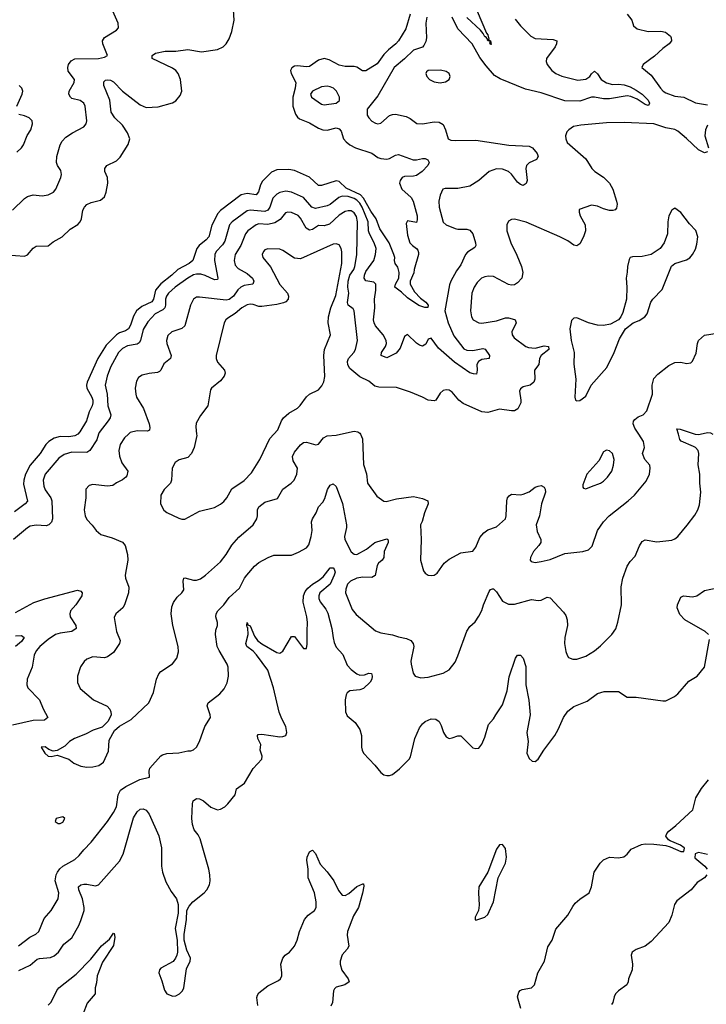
# Model space of a CAD drawing. Header units: inches. Extents: x 2001573 to 2220545, y 644482 to 846830.
# Tile 732 of 755: x 2152519 to 2157142, y 806159 to 812792. Entities that reach past the tile are written whole.
import ezdxf

# ---------------------------------------------------------------- set-up
doc = ezdxf.new("R2010")
doc.units = ezdxf.units.IN
doc.header["$MEASUREMENT"] = 0
doc.layers.add('C1850', color=7, linetype='Continuous')
doc.layers.add('C1851', color=7, linetype='Continuous')

msp = doc.modelspace()

# ---------------------------------------------------------------- linework, layer by layer
at = {"layer": 'C1850', "color": 5}
for points, elevation in [([(2153049.8, 810000), (2153037.2, 809962.8), (2152990.1, 809889.9), (2152970, 809877.1), (2152870, 809878.3), (2152817.1, 809862.9), (2152782.8, 809837.2), (2152689.3, 809730), (2152676.3, 809690), (2152681, 809650), (2152690, 809625.7), (2152728.1, 809570), (2152735.5, 809550), (2152739.5, 809430), (2152732, 809408), (2152714.8, 809390), (2152696.7, 809383.3), (2152630, 809387.2), (2152590, 809380.3), (2152570, 809368.9), (2152477.8, 809290)], 340), ([(2152909.1, 810000), (2152890, 809988), (2152850, 809983), (2152790, 809983.4), (2152750, 809973.2), (2152713.6, 809950), (2152693.8, 809930), (2152655.3, 809870), (2152588.3, 809790), (2152556.9, 809730), (2152545.9, 809690), (2152543.8, 809663.8), (2152570, 809547.6), (2152555.3, 809530), (2152483.2, 809476.8)], 320), ([(2152510, 806553.6), (2152586.6, 806610), (2152628.2, 806631.8), (2152648.2, 806650), (2152684, 806736), (2152729.8, 806790.2), (2152777.2, 806870), (2152781.5, 806910), (2152757.7, 806990), (2152764.4, 807030), (2152773.8, 807050), (2152788.6, 807071.4), (2152809.9, 807090.1), (2152890, 807134.9), (2152919.4, 807160.6), (2152950, 807200.3), (2152999.7, 807250), (2153109.1, 807390.9), (2153150, 807450.3), (2153170.5, 807489.5), (2153182.2, 807570), (2153198.3, 807601.7), (2153232.9, 807627.1), (2153327.3, 807672.7), (2153392, 807690), (2153389.6, 807730), (2153395.6, 807750), (2153470, 807832.7), (2153480.7, 807839.3), (2153510, 807848.4), (2153590, 807852.2), (2153650, 807866.4), (2153670, 807866.4), (2153690, 807873), (2153710, 807890.8), (2153729.5, 807930), (2153766, 808030), (2153803.7, 808090), (2153802, 808110), (2153780.5, 808170), (2153787.3, 808190), (2153866, 808250), (2153895.6, 808284.4), (2153914.9, 808325.1), (2153924.2, 808370), (2153922.4, 808430), (2153916.3, 808450), (2153861.3, 808541.3), (2153849.2, 808570), (2153838.2, 808650), (2153840.2, 808679.8), (2153849.7, 808710), (2153849.7, 808730), (2153838.3, 808770), (2153840.5, 808790), (2153852.8, 808810), (2153893.5, 808850), (2153930, 808900.3), (2153998.3, 808961.7), (2154033, 809030), (2154048, 809050), (2154100.4, 809110), (2154130, 809134.9), (2154190.7, 809169.3), (2154230, 809185.2), (2154350, 809185.2), (2154396.2, 809203.8), (2154450, 809233.7), (2154465, 809255), (2154481.9, 809310), (2154487.3, 809350), (2154484.7, 809410), (2154489.8, 809430), (2154515.3, 809470), (2154529.8, 809510.2), (2154559.2, 809540.8), (2154574.2, 809565.8), (2154592, 809628), (2154610, 809657.1), (2154630, 809665.5), (2154650, 809647.7), (2154693.1, 809533.1), (2154719.2, 809390), (2154719.2, 809370), (2154705.7, 809310), (2154707.7, 809290), (2154750, 809206.7), (2154770, 809191.5), (2154790, 809190.2), (2154854, 809226), (2154910, 809269.1), (2154924.6, 809275.4), (2154990, 809294.9), (2154997.1, 809290), (2154999.6, 809279.6), (2155000.9, 809270), (2154972.6, 809210), (2154970.9, 809169.1), (2154959.5, 809150), (2154934.7, 809130), (2154925.4, 809114.6), (2154911.9, 809048.1), (2154890, 809035), (2154830, 809035.6), (2154788.4, 809030), (2154746.3, 809010), (2154725.5, 808990), (2154714.9, 808954.9), (2154712.7, 808930), (2154757.7, 808817.7), (2154784.8, 808784.8), (2154915.3, 808675.2), (2154950, 808662), (2155028.2, 808648.2), (2155070, 808634), (2155123.1, 808623.1), (2155153, 808610), (2155168.5, 808590), (2155171.8, 808570), (2155152.7, 808470), (2155154.9, 808450), (2155167.7, 808390), (2155181, 808370), (2155219.3, 808359.3), (2155270, 808362), (2155370, 808388.8), (2155410, 808412.7), (2155450, 808464.9), (2155470, 808505.5), (2155530, 808673), (2155550, 808703.8), (2155585.1, 808734.9), (2155610, 808774.8), (2155630, 808810.8), (2155642.2, 808850), (2155680.9, 808939.1), (2155690, 808954), (2155702.4, 808957.6), (2155710, 808958.4), (2155730, 808937.7), (2155770, 808875.6), (2155810, 808854.7), (2155850, 808853.6), (2155965.1, 808885.1), (2156010, 808879.5), (2156030, 808882.4), (2156070, 808901.6), (2156090, 808898), (2156181.5, 808801.5), (2156197.3, 808777.3), (2156205.7, 808750), (2156207.4, 808710), (2156188.9, 808628.9), (2156187.8, 808590), (2156195.6, 808535.6), (2156204.4, 808510), (2156215.1, 808495.1), (2156243.1, 808483.1), (2156270, 808483.7), (2156330, 808504), (2156390, 808539.6), (2156430, 808573.4), (2156505.1, 808650), (2156532.3, 808687.7), (2156547.6, 808732.4), (2156570.8, 808850), (2156568.3, 808971.7), (2156581, 809030), (2156610, 809110.7), (2156630, 809142), (2156662.7, 809177.3), (2156691.6, 809248.4), (2156710, 809277.6), (2156730, 809287.2), (2156810, 809275.2), (2156910, 809286.7), (2156930, 809294.9), (2156950, 809310.5), (2157013.9, 809386.1), (2157065.2, 809454.8), (2157085.1, 809490), (2157095.5, 809524.5), (2157105.1, 809610), (2157098.7, 809670), (2157098.5, 809730), (2157087.3, 809792.7), (2157091, 809870), (2157086.9, 809890), (2157070, 809909.7), (2157056.9, 809916.9), (2156972.1, 809952.1), (2156964.5, 809964.5), (2156954.5, 810000)], 340), ([(2153251.7, 810000), (2153224.2, 809975.8), (2153195.6, 809930), (2153186.7, 809890), (2153190.9, 809850.9), (2153206.5, 809806.5), (2153247.3, 809750), (2153239.9, 809720.1), (2153234, 809710), (2153210, 809692.3), (2153170, 809672.7), (2153145.8, 809654.2), (2153110.5, 809649.5), (2153010, 809660.5), (2152985.5, 809654.5), (2152963, 809630), (2152963.1, 809570), (2152953.7, 809490), (2152958.7, 809450), (2152970, 809424.9), (2153007.2, 809387.2), (2153034, 809350), (2153063.9, 809323.9), (2153141.4, 809301.4), (2153210, 809273), (2153228.9, 809248.9), (2153245.3, 809190), (2153246.7, 809150), (2153228.5, 809050), (2153230.4, 809030), (2153254, 808970), (2153252, 808930), (2153225.3, 808850), (2153214, 808830), (2153166, 808790), (2153154.4, 808765.6), (2153170.4, 808670), (2153194.9, 808610), (2153190.5, 808590), (2153151.3, 808530), (2153110, 808499.1), (2153090, 808494), (2153010, 808499.7), (2152970, 808485.1), (2152951.7, 808468.3), (2152927.4, 808432.6), (2152907.2, 808370), (2152907, 808327), (2152926, 808286), (2153016.3, 808210), (2153108.2, 808168.2), (2153126.3, 808146.3), (2153133.1, 808130), (2153134.6, 808110), (2153114, 808066), (2153073.2, 808026.8), (2153014, 808006), (2152961.1, 807978.9), (2152887.7, 807950), (2152854.9, 807930), (2152821.7, 807898.3), (2152770, 807868), (2152743.1, 807863.1), (2152715.1, 807875.1), (2152690, 807892.7), (2152662, 807890), (2152686.8, 807850), (2152710, 807831.3), (2152730, 807827.3), (2152770, 807838), (2152850, 807810.6), (2152883.7, 807783.7), (2152930, 807762.3), (2152970, 807756.5), (2153010, 807759.4), (2153051.7, 807768.4), (2153083.9, 807790), (2153116.6, 807863.4), (2153121.7, 807938.3), (2153157.7, 808002.3), (2153190, 808033), (2153270, 808077.6), (2153387.3, 808190), (2153419.8, 808260.2), (2153439.3, 808350), (2153454.8, 808385.2), (2153470, 808400.8), (2153547.2, 808452.8), (2153576.9, 808490), (2153587.6, 808532.4), (2153586.6, 808570), (2153549.8, 808709.8), (2153537.6, 808790), (2153543.6, 808836.4), (2153553.8, 808866.2), (2153579.1, 808900.9), (2153611.3, 808930), (2153623.1, 808950), (2153619.2, 809010), (2153624.5, 809030), (2153630, 809032.7), (2153690, 809015.8), (2153710, 809016.9), (2153735, 809024.9), (2153769.4, 809050), (2153870, 809140.5), (2153909.6, 809190), (2153946.9, 809253.1), (2153994.6, 809305.4), (2154091.5, 809390), (2154114.7, 809430), (2154120.5, 809450), (2154120.4, 809490), (2154129.1, 809510.9), (2154170, 809541.7), (2154254.2, 809565.9), (2154290.8, 809629.2), (2154347.6, 809670), (2154368, 809690), (2154385.3, 809730), (2154388.7, 809770), (2154359.6, 809819.6), (2154356.3, 809850), (2154370, 809877.7), (2154410, 809928.7), (2154430, 809943.6), (2154450, 809946), (2154512.9, 809927.1), (2154530, 809932.7), (2154564.7, 809975.3), (2154590, 809988.9), (2154650, 809993.6), (2154679.7, 810000)], 360), ([(2153709.3, 810000), (2153710.4, 809990), (2153693.1, 809910), (2153676.5, 809870), (2153650, 809843.6), (2153592.8, 809827.2), (2153566.4, 809810), (2153546.3, 809770), (2153540.3, 809690), (2153534.6, 809670), (2153492.1, 809627.9), (2153470, 809588.7), (2153467.2, 809530), (2153490, 809487.2), (2153510, 809471.7), (2153590, 809433.4), (2153610, 809427.7), (2153630, 809428.2), (2153730, 809481.7), (2153830, 809506.3), (2153871.6, 809528.4), (2153894.1, 809545.9), (2153913.7, 809570), (2153948.2, 809631.8), (2154030, 809688), (2154079.5, 809740.5), (2154134.8, 809830), (2154202.7, 809970), (2154230.4, 810000)], 380), ([(2154813.5, 810000), (2154828, 809968), (2154834.8, 809794.8), (2154853, 809733), (2154861.6, 809670), (2154922.6, 809582.6), (2154970, 809547.7), (2154986, 809546), (2155056.5, 809563.5), (2155170, 809580.2), (2155230, 809565.8), (2155266, 809550), (2155270.3, 809530), (2155244.7, 809470), (2155229, 809411), (2155218.4, 809390), (2155222.4, 809290), (2155217.1, 809150), (2155238.8, 809078.8), (2155250, 809062.8), (2155270, 809050.7), (2155290, 809047.3), (2155309.5, 809050.5), (2155330, 809062.8), (2155377.2, 809130), (2155410, 809158.8), (2155490, 809201), (2155570, 809211), (2155590, 809238), (2155617, 809303), (2155643.9, 809336.1), (2155670, 809354.9), (2155730, 809375.5), (2155789.4, 809430), (2155794.7, 809450), (2155799.1, 809550), (2155803.5, 809570), (2155815.1, 809584.9), (2155830, 809594.9), (2155890, 809590.4), (2155910, 809595.8), (2155949.7, 809610.3), (2155990, 809642), (2156010, 809650.6), (2156030, 809653), (2156050, 809643.8), (2156057.8, 809630), (2156060.2, 809610), (2156033.3, 809530), (2156019.8, 809450), (2155996.1, 809390), (2156003.2, 809343.2), (2156029.1, 809290), (2156026.9, 809270), (2156015.6, 809250), (2155979.5, 809210), (2155958, 809170), (2155957.3, 809150), (2155962.8, 809142.8), (2155990, 809134.9), (2156030, 809140.9), (2156090, 809155.8), (2156190, 809195.8), (2156311.3, 809208.7), (2156350, 809220.7), (2156374.3, 809245.7), (2156409.8, 809350), (2156449.9, 809410.2), (2156487.8, 809450), (2156616.9, 809550), (2156658.7, 809590), (2156737.4, 809682.6), (2156760.5, 809730), (2156764.2, 809770), (2156761.3, 809790), (2156728.8, 809830), (2156713.7, 809870), (2156726.9, 809910), (2156718.8, 809950), (2156686.9, 810000)], 360), ([(2157066.3, 810000), (2157070, 809998.8), (2157090, 809997.6), (2157100.7, 810000)], 340), ([(2152512.6, 806387.4), (2152590, 806421.5), (2152637.2, 806462.8), (2152652, 806468), (2152726.1, 806473.9), (2152750, 806484.2), (2152779.1, 806510), (2152816, 806564), (2152870, 806607.2), (2152916.7, 806690), (2152930, 806723.1), (2152951.7, 806790), (2152953.1, 806810), (2152941.9, 806870), (2152915.8, 806930), (2152914.3, 806950), (2152930, 806963.2), (2152950, 806969), (2152970, 806969), (2153030, 806956.6), (2153050, 806964.5), (2153190, 807123.7), (2153214.8, 807170), (2153284.3, 807415.7), (2153310, 807456), (2153330, 807472.7), (2153350, 807476), (2153370, 807466.4), (2153390, 807439.3), (2153454.4, 807294.4), (2153473.6, 807213.6), (2153474.2, 807090), (2153481.2, 807050), (2153503.5, 806983.5), (2153538.6, 806918.6), (2153574, 806870), (2153586.7, 806830), (2153586.2, 806773.8), (2153565.3, 806670), (2153579.1, 806590), (2153580.7, 806510), (2153576.3, 806490), (2153568.2, 806470), (2153551.9, 806448.1), (2153470, 806401.6), (2153460.3, 806390), (2153454.9, 806370), (2153476.4, 806316.4), (2153494.3, 806254.3), (2153508.8, 806228.8), (2153550, 806212.7), (2153570, 806214.9), (2153595.1, 806230), (2153614, 806250), (2153624.2, 806270), (2153642.4, 806397.6), (2153666, 806450), (2153669.2, 806470), (2153643.7, 806523.7), (2153626, 806590), (2153626.6, 806630), (2153642.9, 806730), (2153643.7, 806790), (2153659.3, 806820.7), (2153685.1, 806850), (2153760.7, 806910), (2153779.6, 806930), (2153795.6, 806964.4), (2153801.1, 806990), (2153799.7, 807030), (2153791.1, 807070), (2153734.2, 807274.2), (2153720.7, 807300.7), (2153694.5, 807334.5), (2153682, 807370), (2153678, 807410), (2153682, 807510), (2153686.6, 807530), (2153710, 807544.9), (2153730, 807543.8), (2153755.5, 807530), (2153806.3, 807486.3), (2153850, 807469.2), (2153870, 807473.1), (2153899.3, 807490), (2153921.2, 807510), (2153969, 807570), (2153978, 807610), (2154032.2, 807647.8), (2154090, 807748.2), (2154149.6, 807810), (2154151.1, 807830), (2154138.5, 807870), (2154141.7, 807910), (2154121.2, 807950), (2154119.7, 807970), (2154124.1, 807975.9), (2154150, 807979.3), (2154270, 807961.5), (2154290, 807962.3), (2154309.8, 807970.2), (2154317.3, 807990), (2154311.1, 808030), (2154282.8, 808082.8), (2154266.3, 808126.3), (2154228.4, 808291.6), (2154188.8, 808410), (2154113.7, 808513.7), (2154090, 808538.3), (2154048.7, 808570), (2154042.9, 808582.9), (2154041, 808590), (2154056.2, 808650), (2154055.1, 808695.1), (2154050, 808699), (2154047.9, 808712.1), (2154049.7, 808730.3), (2154054.6, 808714.6), (2154070, 808708), (2154098.8, 808638.8), (2154119.4, 808610), (2154148.1, 808588.1), (2154250, 808529.4), (2154270, 808525.5), (2154290, 808537.1), (2154350, 808636), (2154370, 808636), (2154430, 808554.8), (2154450, 808556), (2154455.2, 808584.8), (2154453.7, 808673.7), (2154457.7, 808730), (2154452.7, 808770), (2154427.2, 808867.2), (2154429.3, 808910.7), (2154441.2, 808938.8), (2154458.3, 808961.7), (2154489.9, 808990.1), (2154530, 809013.8), (2154561.2, 809038.8), (2154610, 809100.2), (2154630, 809098.6), (2154637.1, 809090), (2154643, 809070), (2154636.9, 809050), (2154610, 808989.9), (2154540.3, 808930), (2154533.1, 808910), (2154533.3, 808893.3), (2154541, 808870), (2154580.8, 808820.8), (2154594.5, 808794.5), (2154621.6, 808690), (2154628.4, 808628.4), (2154637.1, 808597.1), (2154650, 808565.7), (2154694.6, 808514.6), (2154723.8, 808443.8), (2154750, 808413.4), (2154790, 808384.1), (2154810, 808377.3), (2154841.4, 808378.6), (2154870.5, 808390.5), (2154887.1, 808387.1), (2154892.7, 808370), (2154890.3, 808350), (2154878, 808330), (2154832.8, 808287.2), (2154810, 808276.5), (2154742, 808270), (2154723, 808257), (2154716, 808244), (2154709.3, 808210), (2154711.5, 808130), (2154722.7, 808102.7), (2154778.3, 808058.3), (2154810.2, 808010.2), (2154820.3, 807970), (2154820.4, 807890), (2154824.4, 807870), (2154834.9, 807850), (2154910.6, 807770), (2154950, 807720.7), (2154970, 807705.5), (2154990, 807699.3), (2155010, 807699.5), (2155030, 807707.2), (2155075.8, 807744.2), (2155140.9, 807810), (2155150, 807826), (2155179.8, 807950), (2155210, 808021.3), (2155230, 808048.8), (2155250, 808064.2), (2155290, 808081.1), (2155319.9, 808079.9), (2155343.6, 808063.6), (2155357.4, 808037.4), (2155372, 807990), (2155390, 807960.5), (2155410, 807950.4), (2155430, 807953), (2155470, 807968), (2155490, 807967.7), (2155570, 807887.7), (2155590, 807882), (2155610, 807885.5), (2155630, 807911), (2155650, 807958.8), (2155676.3, 808043.7), (2155710, 808081), (2155724, 808110), (2155770, 808176.3), (2155802, 808270), (2155814.9, 808365.1), (2155857.2, 808490), (2155870, 808511), (2155890, 808510.8), (2155910, 808490.6), (2155926.2, 808433.8), (2155925.9, 808310), (2155947.9, 808207.9), (2155955.8, 808110), (2155933.4, 807990), (2155942, 807930), (2155932.7, 807850), (2155950, 807814.8), (2155970, 807796), (2155990, 807794.8), (2156010, 807810.8), (2156048, 807870), (2156123.1, 807970), (2156145.6, 808010), (2156179.7, 808090), (2156210, 808133.7), (2156250, 808165.3), (2156339.7, 808200.3), (2156410, 808252.4), (2156454.2, 808265.9), (2156550, 808266.8), (2156610, 808228.2), (2156670, 808227.7), (2156850, 808202.8), (2156870, 808202.8), (2156927.2, 808232.8), (2156950, 808250.8), (2157024.7, 808335.3), (2157081.2, 808370), (2157129.2, 808430), (2157164.1, 808615.9)], 320), ([(2152490, 808799), (2152614.6, 808865.4), (2152688.5, 808891.5), (2152908.5, 808948.5), (2152930, 808942), (2152939.3, 808930), (2152936, 808910), (2152895.5, 808850), (2152861.5, 808810), (2152855.3, 808790), (2152858.5, 808770), (2152897.2, 808710), (2152899.6, 808690), (2152868.7, 808671.3), (2152790, 808659.4), (2152760.4, 808650), (2152710, 808617.4), (2152653.6, 808570), (2152630, 808540.5), (2152615.6, 808510), (2152602, 808430), (2152569.1, 808350), (2152565.5, 808310), (2152574.3, 808290), (2152652.4, 808210), (2152676, 808150), (2152707.4, 808090), (2152686.5, 808073.5), (2152610, 808069.9), (2152470, 808039.3)], 340), ([(2157156.2, 808650), (2157135.1, 808670), (2156997, 808750), (2156964.9, 808784.9), (2156945.6, 808830), (2156947.3, 808850), (2156970, 808900.7), (2156988.4, 808911.6), (2157050, 808904.7), (2157079.3, 808910), (2157130, 808946.7), (2157216.3, 808963.7)], 320), ([(2152490, 808640.7), (2152530, 808643.9), (2152547.6, 808630), (2152530, 808602.6), (2152490.8, 808569.2)], 320), ([(2155893, 806130), (2155871.5, 806210), (2155880.4, 806239.6), (2155888.7, 806251.3), (2155901.8, 806258.2), (2155965.2, 806270), (2155984.7, 806290), (2156007.8, 806370), (2156052.2, 806450), (2156074.9, 806545.1), (2156104.2, 806590), (2156130, 806664), (2156210, 806760.3), (2156242.5, 806817.5), (2156260.2, 806839.8), (2156290, 806866), (2156354.5, 806910), (2156369.5, 806950), (2156386.6, 807050), (2156426.6, 807110), (2156450, 807132.2), (2156490, 807150.3), (2156550, 807144.4), (2156587.8, 807152.2), (2156609.3, 807170), (2156636.5, 807203.5), (2156705.6, 807234.4), (2156730, 807239.5), (2156790, 807238.2), (2156870, 807228.3), (2156900, 807220), (2156970, 807187.1), (2156990, 807189.1), (2156995.8, 807210), (2156993.2, 807213.2), (2156969.3, 807230), (2156899.2, 807259.2), (2156887.3, 807267.3), (2156870, 807291.3), (2156877, 807310), (2156890, 807324.9), (2156937.6, 807362.4), (2157051.8, 807468.2), (2157071.8, 807550), (2157110, 807612.7), (2157156.2, 807670)], 280), ([(2154121.2, 806150), (2154114.9, 806205.1), (2154118.9, 806221.1), (2154130, 806237.1), (2154190, 806283.1), (2154262, 806318), (2154275.1, 806330), (2154283.6, 806350), (2154284.2, 806370), (2154276.9, 806430), (2154289.7, 806470), (2154307.3, 806490), (2154336.2, 806510), (2154369.5, 806550), (2154386.6, 806590), (2154402.7, 806650), (2154435.6, 806730), (2154461.4, 806758.6), (2154504, 806790), (2154514.6, 806810), (2154515.6, 806850), (2154503.7, 806910), (2154462, 807010), (2154460.4, 807070), (2154452, 807130), (2154454.2, 807150), (2154470, 807185.5), (2154490, 807198), (2154510, 807174), (2154542.8, 807102.7), (2154590, 807052.2), (2154634.7, 806990), (2154664.5, 806924.4), (2154690, 806893.4), (2154710, 806891.6), (2154735.4, 806904.6), (2154790, 806953.4), (2154830, 806971.3), (2154834, 806970), (2154835.3, 806955.3), (2154828.1, 806908.1), (2154800.9, 806810), (2154766, 806754), (2154725.9, 806650), (2154724.5, 806624.5), (2154734.6, 806550), (2154724.2, 806530), (2154689.1, 806490.9), (2154676.3, 806450), (2154676, 806430), (2154688.8, 806388.8), (2154730.4, 806330), (2154736.4, 806310), (2154709.1, 806290.9), (2154650, 806273.1), (2154637.4, 806262.6), (2154631.2, 806248.8), (2154625.9, 806170), (2154614.2, 806145.8)], 280), ([(2157151.5, 807168.5), (2157090, 807182.5), (2157067.8, 807172.2), (2157065.9, 807145.9), (2157131.6, 807090), (2157147.2, 807070)], 280), ([(2157144.9, 807030), (2157130.4, 807010), (2157081.4, 806978.6), (2157039.7, 806930), (2156944.6, 806855.4), (2156928.3, 806830), (2156910, 806759), (2156890.5, 806710), (2156770, 806582.3), (2156730, 806550.8), (2156671, 806529), (2156644.2, 806510), (2156636.5, 806490), (2156645.7, 806430), (2156643.7, 806390), (2156618.4, 806330), (2156616.4, 806310), (2156608, 806290), (2156550.3, 806249.7), (2156530.5, 806230), (2156521.6, 806210), (2156513.4, 806170), (2156503.4, 806156.6)], 280), ([(2152710, 806151.8), (2152730, 806174.2), (2152768.3, 806251.7), (2152781.6, 806270), (2152898.9, 806361.1), (2152997.8, 806462.2), (2153070, 806552.8), (2153122.2, 806597.8), (2153150, 806637.1), (2153154.7, 806634.7), (2153160.2, 806610), (2153150, 806554), (2153076.3, 806443.7), (2153039.7, 806350), (2153035.8, 806304.2), (2153026, 806270), (2153026.3, 806230), (2152973.4, 806166.6), (2152944.2, 806090)], 280)]:
    msp.add_lwpolyline(points, dxfattribs=dict(at, elevation=elevation))
for points, elevation in [([(2156470, 809891.8), (2156450, 809881.2), (2156418.9, 809821.1), (2156338, 809730), (2156310, 809658), (2156310, 809642), (2156315.3, 809635.3), (2156330, 809630.8), (2156370, 809648), (2156429.2, 809670), (2156450, 809682.6), (2156477.6, 809710), (2156505.6, 809750), (2156518, 809790), (2156521.3, 809830), (2156511.5, 809870), (2156490, 809887)], 380), ([(2152810, 807422), (2152764.7, 807410), (2152758, 807390), (2152776.9, 807376.9), (2152790, 807376), (2152810, 807386), (2152822, 807410)], 360), ([(2155770, 807236), (2155750, 807232.7), (2155730, 807204), (2155670.4, 807050), (2155610.4, 806950), (2155608, 806910), (2155613.2, 806826.8), (2155608.2, 806790), (2155586.4, 806746.4), (2155584.7, 806730), (2155590, 806724.7), (2155650, 806744.9), (2155670, 806762.8), (2155708.3, 806850), (2155739.7, 807010), (2155789.7, 807110), (2155797.7, 807150), (2155790, 807209)], 320)]:
    msp.add_lwpolyline(points, close=True, dxfattribs=dict(at, elevation=elevation))
at = {"layer": 'C1851', "color": 5}
for points, elevation in [([(2152430, 811208), (2152550, 811199.5), (2152570, 811208.5), (2152610, 811253.4), (2152630, 811266.4), (2152710, 811268.5), (2152744.5, 811295.5), (2152803.6, 811330), (2152859.3, 811380.7), (2152910, 811411.8), (2152925.7, 811430), (2152934.5, 811450), (2152944.2, 811510), (2152954.3, 811530), (2152970, 811547), (2153000.1, 811559.9), (2153062.9, 811577.1), (2153090, 811599.1), (2153101.3, 811630), (2153113, 811690), (2153109.6, 811730), (2153092.3, 811770), (2153092.3, 811790), (2153105.2, 811810), (2153170, 811840.3), (2153194.9, 811865.1), (2153248.7, 811951.3), (2153259.3, 811990), (2153245.3, 812030), (2153210, 812082.8), (2153159.6, 812130), (2153135.2, 812170), (2153125.1, 812250), (2153086, 812350), (2153085.4, 812374.6), (2153095.9, 812384.1), (2153110, 812387.5), (2153130, 812384.3), (2153150, 812374.2), (2153210, 812310.6), (2153330, 812218.6), (2153370, 812201.1), (2153450, 812205.2), (2153548.4, 812231.5), (2153570, 812246), (2153598.7, 812281.3), (2153609.7, 812310), (2153601.4, 812390), (2153586, 812430), (2153570.4, 812450.4), (2153546.5, 812466.5), (2153409.6, 812530), (2153409.6, 812550.4), (2153434, 812566), (2153498.9, 812581.1), (2153570, 812581.1), (2153650, 812592.3), (2153743.8, 812576.2), (2153850, 812590.4), (2153889.2, 812610), (2153909.7, 812630.3), (2153930, 812662.8), (2153947.2, 812712.8), (2153961.7, 812790), (2153954.6, 812930)], 320), ([(2152470, 811508.2), (2152550, 811587.7), (2152570, 811600.4), (2152610, 811612), (2152670, 811606.7), (2152710, 811611.8), (2152745.1, 811630), (2152762, 811650), (2152796.4, 811730), (2152800.4, 811750), (2152796.3, 811776.3), (2152773.6, 811810), (2152766.3, 811830), (2152768.4, 811870), (2152790.8, 811950), (2152805.2, 811974.8), (2152830, 812001.3), (2152873.3, 812030), (2152951.5, 812070), (2152967.1, 812090), (2152970.9, 812110), (2152958.5, 812210), (2152951.1, 812230), (2152926.8, 812246.8), (2152870, 812262.3), (2152859.7, 812270), (2152849.6, 812290), (2152851.1, 812310), (2152886.2, 812370), (2152887.7, 812390), (2152845.1, 812445.1), (2152841.9, 812470), (2152847.6, 812490), (2152865.2, 812514.8), (2152890, 812529.6), (2153048.4, 812531.5), (2153090, 812539.3), (2153109.2, 812550), (2153078.9, 812630), (2153076.9, 812650), (2153088.6, 812671.4), (2153170, 812721.3), (2153183, 812737), (2153180.9, 812770), (2153145.8, 812850)], 340), ([(2155148.4, 812830), (2155119.8, 812730), (2155070, 812649.8), (2155051.1, 812628.9), (2155001.3, 812590), (2154970, 812556.8), (2154926, 812494), (2154850, 812447.3), (2154827.3, 812447.3), (2154790, 812471.8), (2154770, 812478), (2154710, 812478), (2154670, 812486.2), (2154602.1, 812522.1), (2154570, 812530.4), (2154530, 812519.9), (2154470, 812477.7), (2154450, 812475.2), (2154390, 812481.4), (2154370, 812478.3), (2154351.7, 812468.3), (2154343, 812450), (2154346, 812430), (2154378.1, 812370), (2154374.1, 812330), (2154357, 812270), (2154358.4, 812210), (2154376.6, 812156.6), (2154390, 812135.2), (2154403.7, 812123.7), (2154470, 812098), (2154530, 812062.6), (2154560.5, 812050), (2154590, 812048.2), (2154650, 812063.5), (2154670, 812056.9), (2154682.3, 812042.3), (2154699.6, 811990), (2154716.5, 811970), (2154742.8, 811950), (2154779.3, 811930), (2154890, 811892), (2154930, 811864.5), (2154950, 811856.9), (2154990, 811852.9), (2155010, 811856.9), (2155050, 811879.5), (2155070, 811884.4), (2155168.3, 811848.3), (2155190, 811847.6), (2155230, 811858.1), (2155250, 811858.1), (2155267.5, 811847.5), (2155276, 811830), (2155267.3, 811810), (2155228.4, 811770), (2155190, 811743.2), (2155170, 811737.5), (2155110, 811735.4), (2155093.7, 811730), (2155080.2, 811710), (2155076.3, 811690), (2155092.3, 811650), (2155153.9, 811593.9), (2155169.2, 811570), (2155194.7, 811470), (2155195.4, 811444.6), (2155190, 811425.2), (2155130, 811437.6), (2155121.8, 811418.2), (2155130, 811340.7), (2155145.8, 811290), (2155163, 811270), (2155190.2, 811250), (2155199.4, 811239.4), (2155204.2, 811224.2), (2155204.2, 811210), (2155175.6, 811110), (2155173.4, 811086.6), (2155147.9, 811030), (2155147.9, 811010), (2155178.3, 810958.3), (2155217, 810917), (2155252.9, 810890), (2155268.9, 810870), (2155267.7, 810852.3), (2155247.1, 810852.9), (2155207.3, 810867.3), (2155130, 810917.3), (2155090, 810957), (2155044.7, 810990), (2155048.3, 811010), (2155071, 811050), (2155074, 811090), (2155064.9, 811124.9), (2155047.2, 811150), (2155042.4, 811170), (2155043.9, 811190), (2155037.3, 811210), (2155006.4, 811290), (2154944.4, 811384.4), (2154918.4, 811450), (2154882.4, 811502.4), (2154834.3, 811590), (2154812.9, 811612.9), (2154716.3, 811656.3), (2154670, 811701.3), (2154650, 811705.9), (2154550, 811676.2), (2154530, 811674.8), (2154470.8, 811730.8), (2154370, 811775.5), (2154330, 811784), (2154250, 811780.9), (2154214.4, 811765.6), (2154154.5, 811705.5), (2154139.8, 811680.2), (2154127.4, 811632.6), (2154110, 811613.3), (2154050, 811621.6), (2154010, 811611.5), (2153870, 811506.5), (2153853.5, 811486.5), (2153812, 811408), (2153792.1, 811330), (2153775, 811310), (2153726.9, 811270), (2153711.4, 811250), (2153683.5, 811170), (2153659, 811150), (2153584, 811110), (2153542.5, 811070), (2153470, 811013), (2153433.5, 810970), (2153418.7, 810910), (2153408.7, 810891.3), (2153339.9, 810860.1), (2153304.1, 810830), (2153284.2, 810795.8), (2153264.7, 810735.3), (2153250.7, 810709.3), (2153230, 810695), (2153190, 810682.5), (2153170.4, 810669.6), (2153100.3, 810599.7), (2153043.8, 810510), (2152972.5, 810350), (2152967.7, 810330), (2152970.1, 810310), (2153004.3, 810250), (2153011, 810230), (2153011.3, 810210), (2153006.5, 810190), (2152985.6, 810150), (2152969.2, 810090), (2152923.6, 810016.4), (2152910, 810000.6), (2152909.1, 810000)], 320), ([(2155598.3, 812850), (2155661.6, 812701.6), (2155671.3, 812690), (2155678.4, 812661.6), (2155672, 812652), (2155690, 812650.5), (2155693.8, 812626.2), (2155690, 812624.5), (2155684.8, 812635.2), (2155689.1, 812649.1), (2155670, 812649.6), (2155665.6, 812665.6), (2155656.6, 812676.6), (2155650, 812677.6), (2155639.7, 812699.7), (2155622, 812722), (2155530, 812806.1)], 320), ([(2156610.3, 812830.3), (2156640.4, 812790), (2156653, 812750), (2156676, 812730), (2156750, 812712.7), (2156835.3, 812715.3), (2156868.5, 812708.5), (2156900.7, 812680.7), (2156906.8, 812670), (2156907.7, 812650), (2156893, 812630), (2156850, 812598.3), (2156793.6, 812546.4), (2156716.3, 812490), (2156708.2, 812470), (2156770, 812418.3), (2156834.4, 812330), (2156852.9, 812310), (2156870, 812299.3), (2156930, 812276.8), (2156990, 812269.4), (2157070, 812232.8), (2157150, 812218.4)], 360), ([(2155259.4, 812810), (2155252.5, 812770), (2155257.2, 812670), (2155253.6, 812646.4), (2155241.2, 812618.8), (2155230, 812607.8), (2155170, 812586.6), (2155110, 812527.6), (2155041, 812470), (2154930, 812279.6), (2154858.4, 812190), (2154858.7, 812150), (2154868.7, 812130), (2154890, 812108.8), (2154915.1, 812095.1), (2154930, 812091.7), (2154950, 812095.6), (2155010, 812146), (2155030, 812153.8), (2155050, 812154.9), (2155120.9, 812140.9), (2155147.2, 812127.2), (2155192.5, 812092.5), (2155231.8, 812091.8), (2155310, 812103.2), (2155342.9, 812102.9), (2155370, 812087.3), (2155386.7, 812050), (2155404.9, 811990), (2155421.6, 811981.6), (2155450, 811977.3), (2155590, 811981.5), (2155813.6, 811946.4), (2155950, 811940.2), (2155971.7, 811930), (2156003.6, 811890), (2156010.3, 811870), (2155999.5, 811850), (2155950, 811827.7), (2155932.3, 811810), (2155927.5, 811790), (2155935.5, 811710), (2155930, 811689.7), (2155910, 811675.4), (2155890, 811681.3), (2155870, 811698), (2155830.6, 811750.6), (2155809.8, 811770), (2155770, 811785), (2155730, 811786.5), (2155680.9, 811770), (2155610.5, 811710), (2155550, 811671.1), (2155470, 811654), (2155384.2, 811655.8), (2155368.2, 811650), (2155349.1, 811610.9), (2155341.3, 811570), (2155343.6, 811530), (2155370, 811428.7), (2155389.5, 811409.5), (2155450, 811384.5), (2155470, 811380.2), (2155530, 811381.3), (2155550, 811374.3), (2155570.3, 811350), (2155588.4, 811290), (2155590.4, 811270), (2155582.6, 811257.4), (2155534.7, 811225.3), (2155521.1, 811210), (2155490, 811140.5), (2155460, 811100), (2155422.2, 811030), (2155414, 811006), (2155380.9, 810830), (2155403.2, 810750), (2155441.8, 810661.8), (2155510, 810573.7), (2155530, 810565.3), (2155570, 810562.5), (2155637.3, 810577.3), (2155652.1, 810572.1), (2155682.4, 810530), (2155679.1, 810510), (2155630, 810503.2), (2155607.9, 810490), (2155597.1, 810470), (2155600.2, 810430), (2155595.4, 810404.6), (2155574.6, 810405.4), (2155550, 810414), (2155445.8, 810485.8), (2155339.9, 810579.9), (2155290, 810646.6), (2155270, 810639.3), (2155253.8, 810606.2), (2155230, 810593.3), (2155210, 810598.9), (2155190, 810613), (2155130, 810672.3), (2155110, 810657.2), (2155081.1, 810578.9), (2155054.7, 810545.3), (2154990, 810514.3), (2154952.3, 810530), (2154955.8, 810550), (2154982.4, 810590), (2154987.8, 810610), (2154987, 810630), (2154966.8, 810670), (2154914.2, 810730), (2154905, 810750), (2154901.9, 810770), (2154911.2, 810850), (2154907.6, 810910), (2154917.4, 810970), (2154917.8, 811010), (2154904.2, 811024.2), (2154850, 811032.8), (2154838.5, 811050), (2154840.1, 811070), (2154850, 811096.5), (2154904.3, 811170), (2154915.6, 811210), (2154918, 811250), (2154904.6, 811290), (2154873.3, 811350), (2154868.1, 811370), (2154865.5, 811430), (2154825.1, 811530), (2154810, 811556.3), (2154790, 811576.2), (2154770, 811588.3), (2154730, 811601.8), (2154690, 811603.6), (2154666.7, 811593.3), (2154610, 811547.3), (2154590, 811538.9), (2154510, 811521.3), (2154485.7, 811530), (2154430, 811594.8), (2154350, 811629.8), (2154310, 811637.5), (2154270, 811627), (2154250, 811616.5), (2154222.8, 811590), (2154202.4, 811530), (2154190, 811509.3), (2154170, 811500.6), (2154070.7, 811509.3), (2154050, 811505.6), (2153949.3, 811430.7), (2153931.6, 811410), (2153900.7, 811299.3), (2153885.1, 811274.9), (2153842.5, 811230), (2153833.2, 811210), (2153830.7, 811170), (2153853.4, 811050), (2153850, 811042), (2153830, 811038.7), (2153768, 811068), (2153737.3, 811077.3), (2153710, 811078.3), (2153690, 811073.6), (2153650, 811050.5), (2153566, 810990), (2153521.5, 810950), (2153506.6, 810930), (2153499.6, 810910), (2153501.3, 810870), (2153496.1, 810850), (2153482.3, 810837.7), (2153430.4, 810809.6), (2153382.4, 810757.6), (2153350, 810704.8), (2153332, 810630), (2153323.7, 810616.3), (2153310, 810605.7), (2153245.3, 810594.7), (2153210, 810577.5), (2153184.4, 810550), (2153130, 810452.4), (2153107.6, 810390), (2153095.1, 810330), (2153107.8, 810270), (2153111.5, 810191.5), (2153132, 810130), (2153126.7, 810110), (2153114.7, 810090), (2153053.2, 810010), (2153049.8, 810000)], 340), ([(2155855.9, 812795.9), (2155890.5, 812750), (2155961.5, 812681.5), (2155990, 812665.8), (2156110, 812659.5), (2156134.9, 812650), (2156134.4, 812630), (2156125.5, 812610), (2156067.2, 812530), (2156064.6, 812510), (2156071.6, 812490), (2156101.3, 812450), (2156128, 812430), (2156170, 812411.6), (2156276.1, 812383.9), (2156330, 812391.3), (2156357.7, 812410), (2156370, 812428.4), (2156390, 812445.5), (2156410, 812427), (2156435, 812390), (2156470, 812366.5), (2156510, 812356.6), (2156550, 812357.7), (2156590, 812352.6), (2156630, 812339.1), (2156670, 812318.6), (2156710, 812290.2), (2156750, 812250.2), (2156759, 812230), (2156757.8, 812222.2), (2156750, 812214), (2156730, 812220.8), (2156677.7, 812257.7), (2156635, 812275), (2156610, 812279.9), (2156490, 812259), (2156450, 812258.4), (2156390, 812269.9), (2156370, 812269.3), (2156290, 812243.9), (2156190, 812245.7), (2156030, 812300.4), (2155924.6, 812324.6), (2155753.9, 812393.9), (2155716.9, 812416.9), (2155660.6, 812480.6), (2155617.5, 812537.5), (2155565, 812630), (2155469.9, 812729.9), (2155430, 812808.4)], 340), ([(2152499.7, 812210), (2152535.1, 812290), (2152538.7, 812310), (2152534, 812330), (2152514.5, 812350)], 360), ([(2152499.7, 811900.3), (2152530.6, 811929.4), (2152543.5, 811950), (2152568.9, 812011.1), (2152594.3, 812050), (2152605.1, 812090), (2152602.7, 812110), (2152582, 812130), (2152550, 812143.7), (2152512.5, 812152.5)], 360), ([(2157150, 811902.9), (2157130, 811894.8), (2157090, 811914.6), (2157010, 811992.7), (2156950, 812041.4), (2156930, 812051.8), (2156870, 812063.2), (2156790, 812090.9), (2156590, 812100.4), (2156470, 812097.3), (2156298.2, 812081.8), (2156248.2, 812071.8), (2156215.5, 812050), (2156203.8, 812036.2), (2156194.4, 812010), (2156195.8, 811990), (2156205.7, 811965.7), (2156330, 811854.4), (2156370.4, 811790), (2156392.4, 811770), (2156450, 811731.5), (2156491.5, 811690), (2156513.6, 811650), (2156537.8, 811570), (2156543.1, 811550), (2156537.6, 811522.4), (2156527.6, 811512.4), (2156513.1, 811506.9), (2156490, 811507.6), (2156450, 811518.5), (2156410, 811535.8), (2156370, 811542), (2156286, 811514), (2156285.2, 811494.8), (2156292.4, 811470), (2156325.8, 811410), (2156328.8, 811370), (2156315.8, 811330), (2156290, 811282), (2156270, 811269.4), (2156250, 811274), (2156210, 811303), (2156156, 811330), (2155930, 811428.4), (2155850.5, 811449.5), (2155830, 811446.6), (2155810, 811436), (2155798.4, 811410), (2155798, 811370), (2155824.9, 811290), (2155866.4, 811206.4), (2155896.9, 811130), (2155907.1, 811090), (2155900.9, 811050), (2155870, 811018.5), (2155850, 811006.9), (2155830, 811003.5), (2155810, 811008), (2155710, 811061.7), (2155675.8, 811064.2), (2155650, 811059.7), (2155628, 811050), (2155598.9, 811021.1), (2155578.9, 810990), (2155564.4, 810950), (2155553.4, 810830), (2155560.3, 810790), (2155572.4, 810770), (2155610, 810750.2), (2155630, 810746.7), (2155730, 810763.2), (2155790, 810783.8), (2155810, 810783.2), (2155850, 810772.4), (2155854.9, 810770), (2155862, 810750), (2155833.8, 810690), (2155834.3, 810670), (2155848.5, 810648.5), (2155926.7, 810590), (2155944.2, 810584.2), (2155990, 810580.1), (2156050, 810596.1), (2156080.3, 810590), (2156081, 810570), (2156029.2, 810530.8), (2156018, 810510), (2156014.6, 810470), (2155984.4, 810430), (2155987.8, 810370), (2155980.3, 810350), (2155955.5, 810330), (2155910, 810318.5), (2155890, 810306), (2155883.6, 810290), (2155894, 810230), (2155893.1, 810210), (2155872.2, 810170), (2155850, 810156.9), (2155830, 810156), (2155750, 810168.7), (2155670, 810145.1), (2155630, 810150.9), (2155505.5, 810205.5), (2155476.3, 810230), (2155430, 810282.9), (2155410, 810296.2), (2155390, 810299.5), (2155370, 810294.5), (2155350, 810276), (2155322, 810230), (2155310, 810224.8), (2155270, 810228.2), (2155230, 810249.6), (2155150, 810282.4), (2155055.3, 810315.3), (2154936.9, 810316.9), (2154910, 810324.2), (2154870, 810357.6), (2154810, 810385.5), (2154741.7, 810441.7), (2154727.5, 810467.5), (2154725.4, 810490), (2154733.2, 810510), (2154768.7, 810550), (2154779.3, 810570), (2154794.5, 810630), (2154771.3, 810831.3), (2154764.2, 810844.2), (2154730, 810869.6), (2154726.9, 810886.9), (2154734.2, 810950), (2154727.2, 810990), (2154729.6, 811030), (2154742.8, 811070), (2154768.9, 811110), (2154776.4, 811130), (2154788.6, 811208.6), (2154793.8, 811430), (2154785.9, 811465.9), (2154770, 811492.2), (2154750, 811504.1), (2154730, 811504.9), (2154710, 811499.3), (2154670, 811475.6), (2154605.3, 811414.7), (2154570, 811403.4), (2154530, 811406.2), (2154490, 811379.3), (2154470, 811374.8), (2154448.4, 811388.4), (2154410, 811454.5), (2154393.8, 811473.8), (2154350, 811493.4), (2154324.3, 811495.7), (2154308.5, 811491.5), (2154273.3, 811446.7), (2154236.6, 811423.4), (2154190, 811413.3), (2154130, 811416.4), (2154110, 811409.3), (2154055.8, 811370), (2154038.4, 811350), (2154006.9, 811270), (2153968.8, 811210), (2153961.7, 811170), (2153970, 811138.7), (2153990, 811115), (2154050, 811081.7), (2154086, 811050), (2154096.1, 811030), (2154089.1, 811010.9), (2154030, 811000.4), (2154008.7, 810991.3), (2153988.2, 810971.8), (2153959.4, 810930), (2153930, 810907.8), (2153910, 810902.2), (2153730, 810923.1), (2153710, 810922.6), (2153688.9, 810910), (2153668, 810870), (2153630, 810729.6), (2153610, 810712.3), (2153542, 810690), (2153515.6, 810664.4), (2153507.6, 810630), (2153510.3, 810610), (2153538, 810530), (2153534, 810510), (2153490, 810474.3), (2153469.4, 810430.6), (2153459, 810421), (2153445.5, 810414.5), (2153391.2, 810408.8), (2153342.8, 810397.3), (2153318.9, 810381.1), (2153304, 810356), (2153296, 810310), (2153299.6, 810270), (2153306, 810250), (2153351.7, 810171.7), (2153390.2, 810070), (2153394.9, 810045.1), (2153392.3, 810027.7), (2153379.4, 810020.6), (2153310, 810021.9), (2153263.1, 810010), (2153251.7, 810000)], 360), ([(2157150, 812082), (2157136.3, 812050), (2157132.5, 812010), (2157157.8, 811930)], 360), ([(2154230.4, 810000), (2154258, 810030), (2154280.7, 810090), (2154294.2, 810110), (2154330, 810142), (2154390, 810175.6), (2154407.5, 810192.5), (2154450, 810250.5), (2154471.2, 810268.8), (2154530, 810298.4), (2154554.2, 810325.8), (2154566.9, 810353.1), (2154572.5, 810387.5), (2154567.3, 810530), (2154570.6, 810570), (2154611, 810670), (2154595.4, 810750), (2154597.2, 810790), (2154614.4, 810850), (2154646.7, 810933.3), (2154688, 811150), (2154688.7, 811228.7), (2154684.2, 811250), (2154670, 811275.4), (2154650, 811282.2), (2154630, 811279.4), (2154410, 811180.9), (2154370, 811184.8), (2154290, 811237.4), (2154270, 811245.4), (2154190, 811249.6), (2154170, 811241.6), (2154159.5, 811230), (2154152.4, 811210), (2154156.4, 811190), (2154206.4, 811126.4), (2154270, 811007.9), (2154321.2, 810950), (2154328.2, 810930), (2154325.8, 810910), (2154310, 810891.1), (2154294.6, 810885.4), (2154250, 810874.2), (2154150, 810859.8), (2154130, 810861), (2154090, 810873.7), (2154070, 810875.7), (2154050, 810871.5), (2154013.6, 810850), (2153970, 810813.8), (2153919.6, 810780.4), (2153907.8, 810770), (2153896.1, 810750), (2153842.2, 810530), (2153842.2, 810510), (2153850, 810484.9), (2153898, 810430), (2153902.6, 810410), (2153896.5, 810390), (2153870, 810359.6), (2153810.8, 810310), (2153802.4, 810297.6), (2153784.4, 810190), (2153735.3, 810124.8), (2153707.1, 810072.9), (2153703.8, 810050), (2153709.3, 810000)], 380), ([(2156686.9, 810000), (2156660.8, 810040.8), (2156650.7, 810070), (2156652.7, 810087.3), (2156660.2, 810099.8), (2156683.6, 810116.4), (2156717.2, 810130), (2156742.9, 810157.1), (2156780.4, 810270), (2156776.8, 810330), (2156790, 810374), (2156815.9, 810404.1), (2156890, 810462.6), (2156930, 810482.4), (2156970, 810484.9), (2157010, 810476), (2157039, 810481), (2157049, 810491), (2157074.8, 810545.2), (2157082.9, 810610), (2157089.6, 810630), (2157130, 810667.7), (2157230, 810682.8)], 360), ([(2156954.5, 810000), (2156944.4, 810035.6), (2156966.3, 810033.7), (2157066.3, 810000)], 340), ([(2154679.7, 810000), (2154770, 810019.6), (2154796.3, 810016.3), (2154810, 810007.7), (2154813.5, 810000)], 360), ([(2157100.7, 810000), (2157150, 810011.1), (2157170, 810008.5), (2157186.8, 810000)], 340)]:
    msp.add_lwpolyline(points, dxfattribs=dict(at, elevation=elevation))
for points, elevation in [([(2155351.3, 812451.3), (2155270, 812450.9), (2155259, 812441), (2155254, 812430), (2155259.5, 812410), (2155279.3, 812390), (2155310, 812373.4), (2155350, 812367.6), (2155385.4, 812374.6), (2155411.1, 812388.9), (2155417.6, 812410), (2155409.6, 812430), (2155390, 812443.5)], 360), ([(2154590, 812345.5), (2154550, 812340.3), (2154490, 812310.9), (2154477, 812290), (2154483.7, 812270), (2154550, 812223.2), (2154570, 812218.3), (2154650, 812228.9), (2154672.6, 812247.4), (2154671.3, 812270), (2154651.1, 812310), (2154631.1, 812330), (2154610, 812339.8)], 340), ([(2156930, 811522), (2156910, 811509), (2156890.6, 811470), (2156883, 811430), (2156880.7, 811350), (2156859.1, 811290), (2156830.7, 811250), (2156770.4, 811209.6), (2156710, 811197.6), (2156646, 811194), (2156630.7, 811189.3), (2156622.5, 811177.5), (2156610.6, 811130), (2156610.5, 811090.5), (2156603.8, 811050), (2156607.7, 810990), (2156604.9, 810910), (2156581.1, 810818.9), (2156567.3, 810790), (2156550.4, 810769.6), (2156498, 810742), (2156450, 810732.3), (2156410, 810733.2), (2156350, 810749.3), (2156270, 810784), (2156250, 810782), (2156235.3, 810764.7), (2156224, 810710), (2156233, 810630), (2156253, 810550), (2156250.6, 810470.6), (2156263.8, 810370), (2156258, 810250), (2156262, 810230), (2156270, 810224.7), (2156290, 810226.8), (2156330, 810254.8), (2156366.6, 810330), (2156472.3, 810450), (2156520.9, 810550), (2156557.5, 810642.5), (2156597.2, 810710), (2156649.6, 810750.4), (2156690, 810764.9), (2156729, 810790), (2156745.2, 810810), (2156769.3, 810890), (2156782.7, 810910), (2156844.4, 810975.6), (2156908, 811132), (2156930, 811150.5), (2157010, 811175.5), (2157031.4, 811188.6), (2157049.4, 811210), (2157070, 811246), (2157079.7, 811280.3), (2157084.2, 811330), (2157071.2, 811371.2), (2157030, 811416), (2156970, 811492.7)], 380)]:
    msp.add_lwpolyline(points, close=True, dxfattribs=dict(at, elevation=elevation))

doc.saveas('drawing.dxf')
